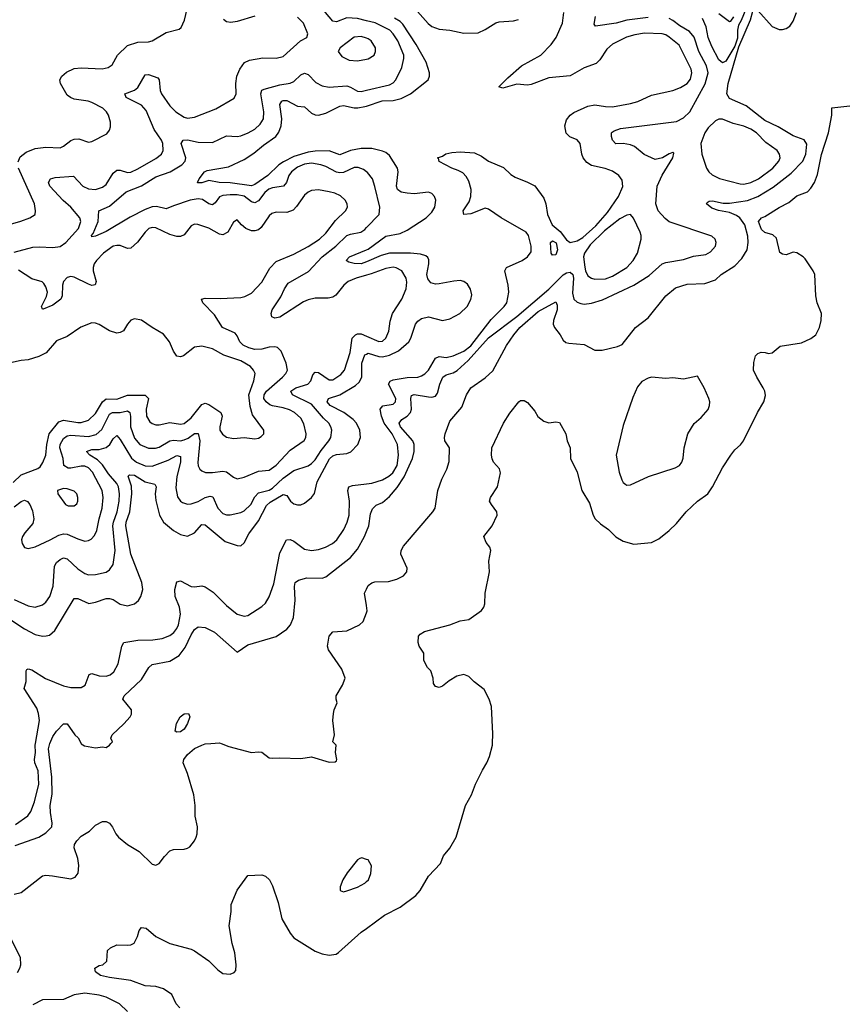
# Model space of a CAD drawing. Header units: inches. Extents: x 1834610 to 2027685, y 642842 to 774116.
# Tile 551 of 632: x 1988042 to 1992687, y 738526 to 744090. Entities that reach past the tile are written whole.
import ezdxf

# ---------------------------------------------------------------- set-up
doc = ezdxf.new("R2010")
doc.units = ezdxf.units.IN
doc.header["$MEASUREMENT"] = 0
for name, color, linetype in [('B9783', 7, 'Continuous'), ('B9784', 7, 'Continuous'), ('B9793', 7, 'Continuous'), ('B9794', 7, 'Continuous')]:
    doc.layers.add(name, color=color, linetype=linetype)

msp = doc.modelspace()

# ---------------------------------------------------------------- linework, layer by layer
at = {"layer": 'B9783', "color": 5}
for points, elevation in [([(1988010, 739148.9), (1988050, 739158), (1988170, 739252), (1988190, 739256.5), (1988226.9, 739253.1), (1988330, 739235.6), (1988355, 739245), (1988372.2, 739267.8), (1988376.8, 739310), (1988369.9, 739350), (1988349.1, 739410), (1988351.8, 739430), (1988364.4, 739450), (1988390, 739476), (1988436.1, 739503.9), (1988470, 739538.4), (1988510, 739559), (1988530, 739559.6), (1988549.2, 739549.2), (1988566.6, 739526.6), (1988584, 739490), (1988600.9, 739470), (1988650.3, 739430), (1988716.5, 739390), (1988790, 739317.6), (1988810, 739312.7), (1988830, 739322), (1988858.8, 739361.2), (1988890, 739393.4), (1988910, 739402), (1988970, 739403), (1988990, 739408), (1989003.3, 739416.7), (1989030, 739450.7), (1989038.9, 739470), (1989044, 739490), (1989045.1, 739530), (1989032.4, 739590), (1989032.2, 739650), (1989025.3, 739710), (1988989.9, 739829.9), (1988964.7, 739890), (1988969.4, 739910), (1988990, 739937.8), (1989030, 739971.3), (1989070, 739991.6), (1989090, 739997.6), (1989121.4, 740000)], 240), ([(1988016, 739424), (1988150.9, 739470), (1988190, 739495), (1988222.9, 739530), (1988225.7, 739550), (1988215.8, 739610), (1988214.3, 739650), (1988225.9, 739714.1), (1988224.2, 739810), (1988205.4, 739970), (1988210, 739993.4), (1988212.9, 740000)], 260), ([(1988018.3, 739541.8), (1988088.5, 739591.5), (1988104.5, 739615.5), (1988125.3, 739670), (1988150.7, 739770), (1988146.2, 739846.2), (1988127, 739890), (1988125.7, 739910), (1988131.4, 739948.6), (1988129.9, 739990), (1988131.7, 740000)], 280), ([(1988389.5, 740000), (1988390, 739999.1), (1988407.3, 739987.3), (1988470, 739974.9), (1988510, 739982), (1988530, 739976.9), (1988550, 739990.4), (1988557.6, 740000)], 260), ([(1989179.7, 740000), (1989223.2, 739983.2), (1989350, 739949.1), (1989390, 739953.4), (1989410, 739950.3), (1989450, 739919.3), (1989470, 739916.4), (1989510, 739919.5), (1989630, 739915.5), (1989690, 739924), (1989790, 739894), (1989823.1, 739896.9), (1989830, 739902), (1989832.7, 739910), (1989825.2, 739950), (1989828.7, 739990), (1989819, 740000)], 240), ([(1990000, 739345.3), (1989974, 739354), (1989962, 739350), (1989950, 739342), (1989890.7, 739270), (1989867.3, 739230), (1989851.3, 739190), (1989852, 739170), (1989870, 739162.8), (1989890, 739168), (1989950, 739188.2), (1989990, 739210.7), (1990000, 739219.5)], 240), ([(1988946.2, 738506.2), (1988925.1, 738530), (1988901, 738581), (1988854.3, 738614.3), (1988810, 738627.1), (1988750, 738631.3), (1988670, 738660.3), (1988550, 738677.2), (1988499, 738690), (1988469.5, 738710), (1988467, 738730), (1988490, 738744.9), (1988511.2, 738748.8), (1988534, 738770), (1988537.2, 738830), (1988554.2, 738845.8), (1988590, 738862), (1988650, 738860.5), (1988670, 738863), (1988687.5, 738872.5), (1988707.3, 738910), (1988716.2, 738943.8), (1988730, 738960.7), (1988756.1, 738956.1), (1988810.5, 738910.5), (1988890.4, 738870.4), (1989010, 738837.6), (1989030, 738828.2), (1989110, 738772.2), (1989161.1, 738721.1), (1989190, 738700.3), (1989230, 738697), (1989253.5, 738706.5), (1989262, 738718), (1989264.7, 738750), (1989256.5, 738816.5), (1989241.7, 738870), (1989225.1, 738970), (1989236, 739050), (1989236, 739090), (1989270, 739171), (1989330, 739254.8), (1989410, 739258.8), (1989430, 739250.7), (1989453.4, 739230), (1989470, 739196), (1989500.9, 739100.9), (1989521.5, 739010), (1989568.6, 738928.6), (1989590, 738902), (1989710, 738827.2), (1989750, 738812), (1989790, 738804), (1989829, 738810), (1989841.6, 738818.4), (1989970, 738933.7), (1990000, 738955.6)], 220), ([(1988030, 738705.6), (1988043.7, 738730), (1988047.9, 738750), (1988045.8, 738790), (1987994.7, 738894.7)], 240), ([(1988650, 738485.3), (1988605.3, 738530), (1988530, 738566.6), (1988490, 738578.7), (1988410, 738589.3), (1988350, 738579.9), (1988290, 738554.4), (1988170, 738552.4), (1988117.1, 738522.9)], 240)]:
    msp.add_lwpolyline(points, dxfattribs=dict(at, elevation=elevation))
at = {"layer": 'B9784', "color": 5}
for points, elevation in [([(1990000, 744083.6), (1989950, 744095.7), (1989890, 744100.7), (1989830, 744077), (1989810, 744081.8), (1989769.6, 744129.6), (1989730, 744158.9), (1989597.8, 744217.8), (1989533.7, 744233.7), (1989524.7, 744250), (1989534.7, 744270), (1989543.3, 744276.7), (1989575.4, 744284.6), (1989710, 744281.8), (1989770, 744297), (1989790, 744297), (1989838, 744278), (1989907.3, 744267.3), (1989970, 744248.1), (1989990, 744248.1), (1990000, 744252.5)], 340), ([(1988032.8, 743287.2), (1988045.2, 743314.8), (1988078.5, 743341.5), (1988130, 743361.2), (1988190, 743370.1), (1988270, 743366), (1988290, 743374.3), (1988330, 743406.3), (1988350, 743415.6), (1988376.9, 743416.9), (1988430, 743398), (1988450, 743402), (1988534.3, 743445.7), (1988550, 743466), (1988554.9, 743485.1), (1988554, 743510), (1988543, 743550), (1988531.3, 743570), (1988511.3, 743590), (1988450, 743621.6), (1988429.1, 743629.1), (1988350, 743641.5), (1988329.3, 743649.3), (1988310, 743663.9), (1988272.5, 743730), (1988268.9, 743750), (1988279.3, 743770), (1988307, 743793), (1988350, 743814.2), (1988390, 743817), (1988508.3, 743811.7), (1988540.7, 743819.3), (1988564.4, 743835.6), (1988594.9, 743890), (1988650, 743943.2), (1988710, 743962), (1988770, 743964.6), (1988789.9, 743970.1), (1988870, 744016.9), (1988943, 744037), (1988953.7, 744046.3), (1988973.4, 744086.6), (1988998, 744190)], 380), ([(1988010, 742777.1), (1988115.6, 742804.4), (1988152.7, 742807.3), (1988230, 742802.1), (1988270, 742808.4), (1988302, 742830), (1988373.7, 742910), (1988387.2, 742950), (1988381.9, 742970), (1988331, 743030), (1988287.4, 743067.4), (1988212.4, 743150), (1988205.3, 743170), (1988216.2, 743190), (1988242.4, 743197.6), (1988345.8, 743205.8), (1988399, 743150), (1988430, 743134), (1988470, 743130.1), (1988510, 743143.5), (1988530, 743158.9), (1988570, 743222.2), (1988590, 743239.7), (1988610, 743239.3), (1988650, 743225.6), (1988670, 743228.2), (1988710, 743246.7), (1988810, 743305.4), (1988842, 743330), (1988852.3, 743350), (1988851.2, 743390), (1988842.4, 743410), (1988801.3, 743470), (1988756.1, 743576.1), (1988730, 743607.1), (1988644, 743650), (1988636.2, 743670), (1988690, 743691.6), (1988710, 743707.3), (1988750, 743778), (1988770, 743780.3), (1988821.7, 743761.7), (1988830.3, 743750), (1988835.3, 743690), (1988843.5, 743670), (1988890, 743603.9), (1988923.6, 743570), (1988970, 743539.7), (1988990, 743534.2), (1989030, 743538.2), (1989150, 743586.7), (1989253.9, 743646.1), (1989263.6, 743670), (1989262.4, 743730), (1989268.9, 743770), (1989286, 743810), (1989312.3, 743847.7), (1989338.7, 743861.3), (1989415.1, 743875.1), (1989490, 743873.1), (1989530, 743881.7), (1989627, 743970), (1989663.7, 743990), (1989669.6, 744010), (1989644, 744070), (1989610, 744104.8)], 360), ([(1989370, 744110.4), (1989270, 744079.3), (1989234.7, 744074.7), (1989210, 744077.6), (1989192.8, 744090)], 360), ([(1990000, 743984.6), (1989970, 743995.7), (1989930, 743990.8), (1989852.4, 743930), (1989840.4, 743910), (1989861.4, 743881.4), (1989902, 743862), (1989950, 743858), (1990000, 743867.3)], 360), ([(1990000, 743231), (1989982.8, 743242.8), (1989954.1, 743254.1), (1989930, 743254.9), (1989870, 743226.5), (1989850, 743224.6), (1989830, 743228.4), (1989770, 743260.4), (1989742.4, 743270), (1989690, 743278.9), (1989650, 743274.1), (1989610, 743257.3), (1989576, 743230), (1989562.6, 743210), (1989548.4, 743170), (1989530.8, 743149.2), (1989470, 743140.6), (1989448.4, 743131.6), (1989426.3, 743113.7), (1989390, 743066.5), (1989370, 743054.3), (1989350, 743060.4), (1989310, 743093.1), (1989270, 743099.6), (1989230, 743099.9), (1989190, 743096.3), (1989170.6, 743089.4), (1989145.5, 743054.5), (1989130, 743043.2), (1989110, 743049.9), (1989074.6, 743074.6), (1989050, 743078), (1989004.4, 743070), (1988910, 743038.8), (1988870, 743020.2), (1988813.6, 743033.6), (1988790, 743032.4), (1988750, 743017.4), (1988665.5, 742974.5), (1988530, 742893), (1988470, 742866.1), (1988450, 742862), (1988447, 742870), (1988457.5, 742882.5), (1988484.6, 742950), (1988489.7, 743010), (1988550, 743036.6), (1988643.7, 743116.3), (1988730, 743152), (1988810, 743201), (1988891.8, 743230), (1988958.1, 743270), (1988975.7, 743290), (1988981.1, 743310), (1988954.5, 743390), (1988964.7, 743410), (1988990, 743411), (1989050, 743397.5), (1989130, 743396.3), (1989210, 743434), (1989270, 743430.2), (1989290, 743433.7), (1989331.3, 743450), (1989370, 743472), (1989400.3, 743499.7), (1989419.1, 743530), (1989420.2, 743570), (1989403.9, 743670), (1989409.2, 743690.8), (1989422.1, 743697.9), (1989510, 743722.4), (1989570, 743731.8), (1989590, 743740.5), (1989630, 743778.2), (1989650, 743787.5), (1989670, 743779.7), (1989714.6, 743734.6), (1989750, 743716.6), (1989790, 743709.5), (1989890, 743715.7), (1989910, 743709.5), (1989950, 743686.8), (1989970, 743683.5), (1990000, 743690.7)], 340), ([(1990000, 743361.2), (1989970, 743361.1), (1989910, 743351.4), (1989850, 743325.7), (1989790, 743347.9), (1989710, 743347.8), (1989670, 743341.8), (1989590, 743316.8), (1989532.4, 743287.6), (1989506, 743270), (1989443.4, 743210), (1989370, 743158), (1989350, 743150.8), (1989230, 743167.4), (1989169.2, 743169.1), (1989110, 743180.3), (1989070, 743168.9), (1989048.4, 743168.4), (1989045.2, 743170), (1989055.1, 743190), (1989086, 743230), (1989101.5, 743238.5), (1989221.9, 743258.1), (1989310, 743300.5), (1989364.4, 743335.6), (1989418.5, 743381.5), (1989488.6, 743430), (1989505.3, 743454.7), (1989517.9, 743490), (1989522.1, 743530), (1989511.4, 743610), (1989523.1, 743630), (1989530, 743633.8), (1989550, 743632.4), (1989610, 743600.6), (1989650, 743597.6), (1989690, 743562), (1989710, 743552.1), (1989730, 743550.7), (1989770, 743561.6), (1989850, 743601.3), (1989870, 743605.4), (1989930, 743592.5), (1989952, 743592), (1989990, 743598.8), (1990000, 743602.1)], 320), ([(1987910, 742912.3), (1988049, 742951), (1988099, 742970), (1988129, 742990), (1988132, 743010), (1988125.6, 743050), (1988034.9, 743250)], 380), ([(1988010, 741338), (1988050, 741367.8), (1988070, 741374.7), (1988086.7, 741366.7), (1988099.8, 741350), (1988114.3, 741314.3), (1988122.7, 741270), (1988115.9, 741244.1), (1988070.3, 741190), (1988057.8, 741170), (1988052, 741150), (1988056.4, 741130), (1988068.4, 741108.4), (1988090, 741101.6), (1988130, 741111.4), (1988214.3, 741150), (1988262.2, 741177.8), (1988290, 741185.3), (1988310, 741182.5), (1988370, 741155.9), (1988410, 741144.1), (1988430, 741146.2), (1988445.6, 741154.4), (1988464.8, 741175.2), (1988477.3, 741202.7), (1988490.4, 741270), (1988508.4, 741330), (1988513.8, 741390), (1988508.3, 741430), (1988454, 741534), (1988430, 741558.5), (1988410, 741566.9), (1988390, 741567.8), (1988330, 741555.3), (1988316.3, 741556.3), (1988290.6, 741570), (1988286.7, 741610), (1988268.1, 741670), (1988270.4, 741690), (1988290, 741723.2), (1988310, 741739.4), (1988330, 741742.3), (1988430, 741735.6), (1988474.6, 741745.4), (1988506.2, 741773.8), (1988550, 741860.9), (1988566.9, 741870), (1988610, 741869.7), (1988650, 741879.3), (1988664.3, 741870), (1988668.3, 741848.3), (1988667.8, 741790), (1988690, 741725.6), (1988721.1, 741690), (1988770, 741668.1), (1988808.3, 741668.3), (1988830, 741674), (1988890.3, 741709.7), (1988910, 741713.4), (1988950, 741710.5), (1988970, 741715.4), (1988993.8, 741726.2), (1989030, 741751.9), (1989050, 741752.6), (1989059.5, 741710), (1989047.5, 741587.5), (1989049.5, 741569.5), (1989058.9, 741550), (1989070, 741540.2), (1989092.1, 741532), (1989130, 741531.1), (1989190, 741539.2), (1989210, 741535.2), (1989250, 741504.6), (1989270, 741496.1), (1989310, 741504.1), (1989390, 741539.2), (1989450, 741544.8), (1989490, 741573), (1989570, 741658.3), (1989648.4, 741711.6), (1989658, 741730), (1989659.4, 741750), (1989646.5, 741806.5), (1989630, 741838.5), (1989593.7, 741870), (1989565.4, 741885.4), (1989530, 741896.6), (1989470, 741907.1), (1989454.4, 741914.4), (1989433.7, 741930), (1989421, 741950), (1989421.6, 741970), (1989435.2, 741990), (1989525.6, 742070), (1989544, 742090), (1989554.2, 742110), (1989547.3, 742150), (1989517.7, 742217.7), (1989497.3, 742237.3), (1989481.8, 742241.8), (1989450, 742239.1), (1989410, 742227.9), (1989370, 742226), (1989335.2, 742235.2), (1989304.4, 742250), (1989285, 742270), (1989270, 742304.2), (1989257.9, 742317.9), (1989187.6, 742350), (1989141.9, 742421.9), (1989075.6, 742490), (1989069.3, 742510), (1989090, 742516.5), (1989173.8, 742513.8), (1989290, 742519.2), (1989314.1, 742525.9), (1989350, 742545), (1989410, 742606.2), (1989454.2, 742685.8), (1989490, 742723.5), (1989590, 742765.7), (1989670, 742808.8), (1989734, 742850), (1989770, 742882.7), (1989825, 742955), (1989882.2, 743010), (1989892.6, 743030), (1989891.5, 743050), (1989880.5, 743070), (1989854.2, 743094.2), (1989820.7, 743110), (1989790, 743117.3), (1989730, 743127.6), (1989690, 743125.1), (1989670, 743115.8), (1989650, 743097.4), (1989605.8, 743034.2), (1989586.2, 743013.8), (1989550, 743000.7), (1989490, 743001.5), (1989465.9, 742994.1), (1989450, 742981.7), (1989405, 742915), (1989390, 742903.2), (1989370, 742896), (1989350, 742896.5), (1989319.7, 742910), (1989294.3, 742930), (1989270, 742959.3), (1989250, 742946), (1989216.9, 742890), (1989190, 742874.4), (1989170, 742877.3), (1989110, 742911.4), (1989047.6, 742932.4), (1989030, 742933.7), (1989010, 742925.6), (1988970, 742874.3), (1988950, 742865.7), (1988930, 742865.3), (1988890, 742875.3), (1988810, 742913.3), (1988790, 742915.8), (1988770.7, 742910), (1988750, 742889.6), (1988707.2, 742832.8), (1988670, 742799.2), (1988650, 742797.6), (1988610, 742813.2), (1988590, 742814.6), (1988570, 742809.8), (1988516.1, 742770), (1988476.5, 742730), (1988462.9, 742710), (1988456.8, 742690), (1988457.1, 742670), (1988473.7, 742610), (1988467.8, 742592.2), (1988450, 742588.6), (1988430, 742595), (1988350, 742635.6), (1988330, 742638.2), (1988310, 742632.3), (1988288.6, 742610), (1988283.4, 742590), (1988282.4, 742530), (1988274.3, 742510), (1988230, 742477.4), (1988174.6, 742454.6), (1988170, 742454), (1988164.7, 742470), (1988194, 742526), (1988198.6, 742550), (1988190, 742580.5), (1988178.5, 742598.5), (1988168.3, 742608.3), (1988110, 742625), (1988034.8, 742674.8)], 360), ([(1990000, 742646.7), (1989941.7, 742630), (1989896.5, 742610), (1989872.1, 742590), (1989826.3, 742533.7), (1989810, 742521.5), (1989784.5, 742515.5), (1989710, 742515.9), (1989670, 742506.4), (1989645.1, 742494.9), (1989510, 742408.3), (1989483.6, 742403.6), (1989465.6, 742410), (1989462, 742430), (1989468.2, 742450), (1989516.6, 742523.4), (1989536.5, 742570), (1989558.6, 742601.4), (1989672.5, 742667.5), (1989749.9, 742750), (1989827.4, 742810), (1989889.6, 742870.4), (1989910, 742878.8), (1989967.6, 742890), (1989990, 742905.2), (1990000, 742915.5)], 340), ([(1990000, 742722.4), (1989970, 742709.6), (1989930, 742711.6), (1989900.2, 742720.2), (1989884.7, 742730), (1989905.1, 742750), (1990000, 742789.3)], 320), ([(1988005.1, 741474.9), (1988050, 741518.1), (1988145.4, 741554.6), (1988156.8, 741563.2), (1988172.8, 741587.2), (1988190, 741628.4), (1988195.2, 741690), (1988208, 741750), (1988262.8, 741817.3), (1988290, 741827), (1988370, 741813.1), (1988390, 741813.5), (1988430, 741826.9), (1988470, 741864.3), (1988509.3, 741930.7), (1988530, 741946.7), (1988590, 741945.8), (1988650, 741968.8), (1988750, 741968.7), (1988769.4, 741950), (1988755.7, 741890), (1988758.7, 741850), (1988777.7, 741817.7), (1988790, 741807.5), (1988810, 741800.6), (1988830, 741800.5), (1988890, 741814.7), (1988950, 741804.5), (1988970, 741807.5), (1989010, 741839.5), (1989070, 741915.5), (1989090, 741922.8), (1989110, 741915.7), (1989178.2, 741870), (1989186.2, 741850), (1989171.3, 741790), (1989172.9, 741770), (1989187, 741747), (1989210, 741731.7), (1989250, 741722.7), (1989310, 741728.8), (1989370, 741721.3), (1989390, 741724.4), (1989406.2, 741733.8), (1989420.9, 741750), (1989420.7, 741770), (1989357, 741857), (1989343.4, 741903.4), (1989336.3, 741970), (1989363.6, 742050), (1989370.8, 742090), (1989363.1, 742110), (1989345.1, 742130), (1989290, 742161.6), (1989194.2, 742194.2), (1989130, 742230.6), (1989070, 742245.3), (1989030, 742238.9), (1988966.8, 742190), (1988950, 742184), (1988930, 742188), (1988910, 742217), (1988888.7, 742268.7), (1988853.7, 742313.7), (1988789.8, 742349.8), (1988730, 742391.5), (1988690, 742399.7), (1988670, 742391.5), (1988650.3, 742369.7), (1988628.3, 742331.7), (1988610, 742321.8), (1988590, 742318.3), (1988550, 742331.4), (1988490, 742368), (1988470, 742376), (1988450, 742376.9), (1988387.3, 742352.7), (1988310, 742299.4), (1988250, 742274.4), (1988192, 742208), (1988150, 742186.6), (1988090, 742167.5), (1988050, 742164.4), (1987990, 742151)], 380), ([(1988010, 740814.4), (1988090, 740777.7), (1988130, 740771), (1988170, 740782.9), (1988190, 740798.2), (1988212, 740830), (1988231, 740889), (1988238.6, 741001.4), (1988250, 741023.2), (1988270, 741040.6), (1988290, 741048.4), (1988310, 741044.1), (1988370, 740986.2), (1988410, 740961.1), (1988430, 740954), (1988470, 740955), (1988531.2, 740968.8), (1988550, 740981.1), (1988569.1, 741010.9), (1988581, 741090), (1988568.1, 741230), (1988571, 741250), (1988592.6, 741310), (1988603.5, 741370), (1988606, 741410), (1988599.7, 741450), (1988590.3, 741470), (1988543.4, 741523.4), (1988510, 741574.9), (1988482, 741602), (1988437.8, 741630), (1988419.7, 741650), (1988450, 741660.4), (1988490, 741661.8), (1988530, 741672.2), (1988550.9, 741689.1), (1988570, 741722.4), (1988590, 741740.8), (1988610, 741718.4), (1988672.9, 741612.9), (1988701.6, 741590), (1988750, 741568.4), (1988790, 741567), (1988879.5, 741600.5), (1988930, 741627), (1988950, 741621.6), (1988950.1, 741589.9), (1988929, 741509), (1988924.6, 741444.6), (1988933.5, 741393.5), (1988949.5, 741369.5), (1988961.6, 741361.6), (1988990, 741352.2), (1989010, 741353.7), (1989050, 741367.5), (1989090, 741390.7), (1989118, 741398), (1989133.1, 741393.1), (1989160.5, 741330), (1989190, 741300.2), (1989210, 741292.7), (1989230, 741292.6), (1989290, 741305.3), (1989310, 741314.5), (1989346.9, 741350), (1989370, 741392.9), (1989390, 741415.6), (1989450, 741432), (1989470, 741442.9), (1989530, 741498.4), (1989590, 741542), (1989670, 741568.7), (1989690, 741581.6), (1989710, 741602), (1989744.6, 741655.4), (1989788.5, 741710), (1989798.3, 741730), (1989804.2, 741770), (1989799.8, 741790), (1989788.1, 741810), (1989758, 741838), (1989690, 741917.9), (1989581.5, 741970), (1989572.9, 741990), (1989601.7, 742010), (1989669.6, 742030.4), (1989685.3, 742050), (1989697.2, 742082.8), (1989710, 742098.9), (1989730, 742095.7), (1989790, 742054.2), (1989810, 742055.3), (1989855.8, 742084.2), (1989876.5, 742110), (1989907.3, 742210), (1989920.2, 742290), (1989937.4, 742310), (1989950, 742315.7), (1989970, 742314.8), (1990000, 742301.6)], 340), ([(1987970, 740713.8), (1988070, 740648.1), (1988130, 740616.3), (1988170, 740607.5), (1988191.6, 740608.4), (1988210, 740612.7), (1988241.1, 740638.9), (1988350, 740818.9), (1988370, 740818.6), (1988431.8, 740791.8), (1988470, 740797.9), (1988530, 740819.3), (1988550, 740820.1), (1988570, 740813), (1988610, 740787.9), (1988650, 740777.7), (1988691.1, 740788.9), (1988712.3, 740807.7), (1988726, 740830), (1988736.8, 740870), (1988732, 740910), (1988669.9, 741069.9), (1988641.8, 741230), (1988643.9, 741250), (1988664.1, 741310), (1988675, 741410), (1988673.7, 741453.7), (1988654.7, 741510), (1988661.4, 741518.6), (1988690, 741515.7), (1988750, 741478.7), (1988805.2, 741465.2), (1988812.4, 741450), (1988806.7, 741410), (1988810, 741374), (1988830.8, 741290), (1988854.5, 741250), (1988910, 741204), (1988950, 741181.3), (1988990, 741171), (1989030, 741190.2), (1989070, 741236.8), (1989090, 741236.1), (1989201.5, 741141.5), (1989270, 741118), (1989290, 741116.5), (1989310, 741133.7), (1989335.8, 741184.2), (1989390, 741257.7), (1989435.4, 741344.6), (1989456.1, 741363.9), (1989530, 741407.2), (1989550, 741402), (1989571.7, 741370), (1989590, 741355.1), (1989610, 741349), (1989630, 741349.5), (1989650, 741357.3), (1989690, 741389.3), (1989707.4, 741412.6), (1989721.3, 741478.7), (1989791.2, 741608.8), (1989810, 741625.4), (1989830, 741632.6), (1989890, 741638.1), (1989912.5, 741647.5), (1989950.6, 741690), (1989966.3, 741730), (1989962.4, 741770), (1989943.4, 741810), (1989925.2, 741830), (1989871.9, 741870), (1989794.6, 741910), (1989777.7, 741930), (1989785.1, 741950), (1989850, 741969.6), (1989937.3, 742022.7), (1989959, 742041), (1989973.5, 742070), (1989974.5, 742150), (1989990, 742196.3), (1990000, 742200.8)], 320), ([(1988131.7, 740000), (1988154.5, 740130), (1988149.2, 740170), (1988139, 740199), (1988067.5, 740310), (1988078.2, 740350), (1988078.2, 740410), (1988081.9, 740418.1), (1988090, 740422.9), (1988110, 740416), (1988187.6, 740367.6), (1988290, 740326.4), (1988330, 740317.3), (1988390, 740316.5), (1988412.2, 740330), (1988434.5, 740390), (1988450, 740394.8), (1988490, 740382.3), (1988530, 740380.3), (1988552.4, 740387.6), (1988574.4, 740405.6), (1988598.8, 740450), (1988618.4, 740550), (1988630, 740570.2), (1988710, 740584.2), (1988793.3, 740586.7), (1988846.2, 740593.8), (1988890, 740610.8), (1988911.9, 740628.1), (1988929.9, 740650.1), (1988939.2, 740670), (1988950.3, 740730), (1988945.1, 740770), (1988920.1, 740830), (1988918.2, 740870), (1988930, 740913.8), (1988950, 740918.4), (1989010, 740887.6), (1989030, 740885.1), (1989070, 740891), (1989090, 740884.4), (1989134.3, 740854.3), (1989210, 740780.5), (1989270, 740731.8), (1989310, 740719.4), (1989330, 740723.2), (1989410, 740773.7), (1989430, 740793.4), (1989451.2, 740828.8), (1989477.3, 740902.7), (1989510, 741077), (1989549.3, 741150.7), (1989570, 741152.4), (1989590, 741142.6), (1989650, 741098), (1989690, 741091.2), (1989730, 741097), (1989768.2, 741110), (1989809, 741131), (1989832.2, 741150), (1989871.5, 741208.5), (1989890.9, 741250), (1989903.1, 741290), (1989904.7, 741370), (1989895.3, 741430), (1989900.8, 741450), (1989921.8, 741458.2), (1990000, 741467.4)], 280), ([(1988557.6, 740000), (1988565.4, 740010), (1988557.6, 740030), (1988563.6, 740050), (1988629.6, 740110.4), (1988666, 740150), (1988673.4, 740166.6), (1988673, 740190), (1988625.1, 740250), (1988632.6, 740270), (1988730, 740361.1), (1988771.4, 740428.6), (1988790, 740446.3), (1988890, 740466.2), (1988943.4, 740496.6), (1988977.3, 740542.7), (1989010, 740614.3), (1989030, 740643.7), (1989050, 740658.4), (1989090, 740656.4), (1989142, 740630), (1989270, 740516), (1989330, 740557.6), (1989490, 740605.3), (1989550, 740645.7), (1989571.2, 740670), (1989588.8, 740711.2), (1989597.5, 740810), (1989592.9, 740887.1), (1989598, 740910), (1989616.1, 740923.9), (1989663.7, 740936.3), (1989750, 740935.2), (1989770, 740942.3), (1989910, 741051.6), (1989950, 741097.4), (1989989.2, 741170), (1990000, 741197.7)], 260), ([(1990000, 740780.4), (1989989.7, 740849.7), (1990000, 740871.8)], 240), ([(1989819, 740000), (1989809.3, 740010), (1989819.5, 740050), (1989809.4, 740130), (1989813.2, 740170), (1989817.2, 740190), (1989835.1, 740230), (1989829.3, 740250), (1989829.6, 740270), (1989865.3, 740330), (1989880.4, 740370), (1989860.5, 740420.5), (1989785.1, 740530), (1989779.6, 740550), (1989790, 740606), (1989810, 740630.3), (1989890, 740636.3), (1989961.2, 740670), (1989980.9, 740690), (1990000, 740738.6)], 240), ([(1988212.9, 740000), (1988230, 740039), (1988250, 740069), (1988290, 740110.7), (1988310.7, 740110.7), (1988353.4, 740050), (1988372.3, 740032.3), (1988389.5, 740000)], 260), ([(1989121.4, 740000), (1989170, 740003.8), (1989179.7, 740000)], 240)]:
    msp.add_lwpolyline(points, dxfattribs=dict(at, elevation=elevation))
for points, elevation in [([(1988290, 741440.5), (1988256, 741430), (1988258, 741410), (1988300.7, 741350), (1988316.6, 741343.4), (1988350, 741343), (1988365.1, 741354.9), (1988371.3, 741370), (1988371.3, 741390), (1988364.5, 741410), (1988350, 741426.6), (1988310, 741439.7)], 380), ([(1988930, 740064.5), (1988920.5, 740070), (1988927.2, 740112.8), (1988948.7, 740150), (1988970, 740167.3), (1988996, 740170), (1989003, 740150), (1988990, 740113.2), (1988970, 740080.4), (1988950, 740065.4)], 240)]:
    msp.add_lwpolyline(points, close=True, dxfattribs=dict(at, elevation=elevation))
at = {"layer": 'B9793', "color": 5}
for points, elevation in [([(1990000, 738955.6), (1990102, 739030), (1990190, 739075.9), (1990278.1, 739141.9), (1990303.5, 739170), (1990350, 739250.6), (1990418, 739322), (1990435.1, 739364.9), (1990471.3, 739408.7), (1990506.6, 739470), (1990559.5, 739650), (1990592.3, 739710), (1990616.2, 739770), (1990654.3, 739850), (1990679.7, 739890), (1990693.9, 739926.1), (1990710.8, 739990), (1990711.3, 740000)], 220), ([(1990000, 739219.5), (1990012, 739230), (1990025.6, 739265.6), (1990029.1, 739309.1), (1990010, 739342), (1990000, 739345.3)], 240)]:
    msp.add_lwpolyline(points, dxfattribs=dict(at, elevation=elevation))
at = {"layer": 'B9794', "color": 5}
for points, elevation in [([(1990000, 740871.8), (1990010, 740893.4), (1990030, 740907.4), (1990047.2, 740912.8), (1990123.8, 740916.2), (1990170.8, 740929.2), (1990210, 740948.4), (1990227.3, 740970), (1990229.6, 740990), (1990193.3, 741070), (1990195.1, 741090), (1990210, 741115.5), (1990375.6, 741310), (1990387.8, 741330), (1990402.7, 741430), (1990426.1, 741493.9), (1990454.7, 741550), (1990466.4, 741593.6), (1990469.8, 741669.8), (1990443.1, 741710), (1990440.2, 741730), (1990443.7, 741750), (1990470, 741822), (1990538.7, 741901.3), (1990564.9, 741970), (1990589.3, 742010), (1990670, 742067.1), (1990713.5, 742106.5), (1990790, 742249.4), (1990831.4, 742310), (1990866.5, 742350), (1990970, 742440.5), (1991070, 742496.5), (1991076.5, 742476.5), (1991076.1, 742450), (1991055.8, 742390), (1991054.4, 742370), (1991062.6, 742350), (1991094.4, 742310), (1991110, 742278.8), (1991126.6, 742266.6), (1991142, 742262), (1991230, 742255.5), (1991290, 742222), (1991330, 742222), (1991417.5, 742242.5), (1991444.5, 742255.5), (1991519.3, 742350), (1991590, 742406), (1991690, 742530.3), (1991745, 742575.1), (1991810, 742596.2), (1991910, 742599.6), (1991970, 742619.5), (1992002.4, 742650), (1992080.2, 742699.8), (1992119, 742741), (1992148.7, 742790), (1992155.4, 742830), (1992153.1, 742866.9), (1992136.4, 742930), (1992107.3, 742970), (1992090, 742983.1), (1992050, 743000.2), (1991988.5, 743011.5), (1991950, 743024.5), (1991919.5, 743050), (1991923.5, 743056.5), (1991935.6, 743064.4), (1991953.1, 743066.9), (1992013.4, 743053.4), (1992050, 743054), (1992151, 743069), (1992210, 743090.5), (1992297.2, 743142.8), (1992398.1, 743221.9), (1992463.2, 743290), (1992481, 743330), (1992487.2, 743387.2), (1992471.1, 743411.1), (1992410, 743434.3), (1992325.2, 743485.2), (1992250, 743519.9), (1992143.6, 743603.6), (1992050, 743644.2), (1992035.5, 743670), (1992042.4, 743730), (1992103.1, 743936.9), (1992169.2, 744089.2), (1992181.6, 744138.4)], 240), ([(1990000, 741467.4), (1990030, 741470.9), (1990089.9, 741490.1), (1990126, 741510), (1990149, 741530), (1990172.5, 741570), (1990181.7, 741630), (1990174.8, 741690), (1990144.3, 741750), (1990100.4, 741810), (1990084.5, 741850), (1990077.1, 741890), (1990092.3, 741907.7), (1990150, 741917.7), (1990164.2, 741930), (1990165, 741950), (1990125, 742030), (1990133, 742047), (1990150, 742055.3), (1990230, 742067.2), (1990289.5, 742070.5), (1990310, 742077.4), (1990330, 742089.5), (1990349.9, 742110.1), (1990390, 742177.3), (1990410, 742187.3), (1990450, 742181.6), (1990490, 742190.1), (1990550, 742217), (1990590, 742247.7), (1990704.6, 742395.4), (1990778.3, 742470), (1990792.1, 742490), (1990803.9, 742550), (1990800.4, 742590), (1990780.6, 742670), (1990790, 742688.9), (1990879.7, 742730), (1990909.2, 742750.8), (1990930, 742778.8), (1990930.6, 742810), (1990914.4, 742870), (1990901.8, 742890), (1990759.8, 742970), (1990690, 743019.1), (1990670, 743024.2), (1990590, 742992.8), (1990549.8, 742989.8), (1990546.2, 743010), (1990579.1, 743060.9), (1990588.8, 743091.2), (1990590.6, 743130), (1990577.6, 743177.6), (1990563.4, 743203.4), (1990544.2, 743224.2), (1990518.3, 743238.3), (1990482, 743250), (1990410, 743288.6), (1990406.8, 743306.8), (1990402, 743310), (1990430, 743319.3), (1990448.5, 743331.5), (1990481.4, 743338.6), (1990530, 743342.8), (1990610, 743337.4), (1990650, 743318.8), (1990690, 743291.3), (1990774.7, 743254.7), (1990815.1, 743215.1), (1990839.2, 743199.2), (1990910, 743172.1), (1990950, 743150.2), (1991001.7, 743081.7), (1991012.6, 743050), (1991022.5, 742990), (1991049.1, 742930), (1991093.6, 742893.6), (1991130, 742846.8), (1991150, 742831.5), (1991190, 742840.5), (1991220.8, 742859.2), (1991295.1, 742924.9), (1991360.4, 742999.6), (1991423.1, 743090), (1991446.9, 743146.9), (1991443.8, 743183.8), (1991425.3, 743210), (1991390, 743233.5), (1991348.7, 743248.7), (1991270, 743265.8), (1991243.5, 743283.5), (1991223.2, 743310), (1991215.2, 743330), (1991206.8, 743390), (1991190.4, 743410.4), (1991148.6, 743428.6), (1991128.2, 743448.2), (1991120.5, 743490), (1991130, 743523.1), (1991149.9, 743550.1), (1991170, 743565.3), (1991250, 743601.8), (1991290, 743609.6), (1991350, 743598.9), (1991390, 743598.2), (1991490, 743616.9), (1991532.1, 743627.9), (1991610, 743664.3), (1991730.3, 743689.7), (1991772.9, 743707.1), (1991810, 743728.8), (1991830, 743754.6), (1991837.7, 743790), (1991832.6, 743810), (1991765.8, 743945.8), (1991710, 743991.9), (1991690, 744004.3), (1991670, 744009.3), (1991570, 744014.6), (1991515.6, 744004.4), (1991468.8, 743991.2), (1991390, 743952.2), (1991356.4, 743923.6), (1991317.6, 743862.4), (1991297.8, 743842.2), (1991230, 743818), (1991150, 743772.6), (1991030, 743760.4), (1990930, 743723.2), (1990910, 743720.7), (1990850, 743725), (1990770, 743702.2), (1990748, 743710), (1990798.3, 743761.7), (1990876.2, 743830), (1990984.7, 743890), (1991042.5, 743950), (1991071.2, 743990), (1991106, 744070), (1991115.2, 744130)], 280), ([(1990272.3, 744152.3), (1990348, 744068), (1990370, 744050.6), (1990410, 744035.7), (1990470, 744030.7), (1990550, 744013.5), (1990630, 744016.5), (1990670, 744034.2), (1990730, 744072.6), (1990750, 744078.2), (1990830, 744083), (1990858.7, 744090)], 320), ([(1991590, 744103.1), (1991470, 744086.3), (1991410, 744069.9), (1991292.9, 744052.9), (1991284.8, 744064.8), (1991292.9, 744107.1)], 260), ([(1992142, 744150), (1992115.6, 744084.4), (1992100.4, 744059.6), (1992094.9, 744030), (1992094.4, 743985.6), (1992079.5, 743940.5), (1992030, 743855.6), (1992010, 743845.7), (1991990, 743863.1), (1991950, 743937.7), (1991929.9, 743990), (1991919, 744050), (1991897.5, 744097.5)], 240), ([(1991990, 744124), (1992050, 744078.8), (1992058, 744082), (1992074.2, 744105.8)], 240), ([(1992210, 744142), (1992291.5, 744051.5), (1992330, 744034.6), (1992350, 744034.1), (1992370, 744040.4), (1992390, 744053.9), (1992410, 744081.2), (1992428.4, 744130)], 240), ([(1990000, 743602.1), (1990088.6, 743631.4), (1990150, 743634.1), (1990195.9, 743644.1), (1990248.6, 743670), (1990348.3, 743750), (1990356.2, 743770), (1990356.1, 743790), (1990336.6, 743850), (1990280.5, 743950), (1990205, 744064.9), (1990190, 744079.9), (1990158.1, 744098.1)], 320), ([(1990000, 741197.7), (1990012.5, 741230), (1990023.1, 741296.9), (1990034.8, 741325.2), (1990054.1, 741345.9), (1990090, 741362.3), (1990130, 741395), (1990173.6, 741446.4), (1990212.9, 741507.1), (1990259.2, 741610), (1990269.2, 741650), (1990270.3, 741690), (1990261.2, 741710), (1990191.7, 741790), (1990184.7, 741810), (1990199.8, 741830), (1990230.5, 741849.5), (1990248.9, 741871.1), (1990254.8, 741890), (1990251.3, 741948.7), (1990254.5, 741965.5), (1990270, 741972.3), (1990350, 741958.7), (1990370, 741957.6), (1990390, 741962.8), (1990401.1, 741979), (1990413.5, 742030), (1990430.8, 742070), (1990450, 742082.4), (1990490, 742094.1), (1990512.7, 742107.3), (1990575.2, 742164.8), (1990690, 742291.4), (1990850, 742412.5), (1991030, 742567.5), (1991110, 742647.9), (1991130, 742659.5), (1991150, 742663.6), (1991165.2, 742650), (1991168.7, 742628.7), (1991164, 742544), (1991171, 742510), (1991190, 742493.9), (1991210, 742485.6), (1991230, 742483), (1991270, 742487.7), (1991332.4, 742507.6), (1991510, 742590.7), (1991596.5, 742643.5), (1991670, 742710.2), (1991690, 742717.6), (1991790, 742734.6), (1991845.7, 742754.3), (1991916.3, 742763.7), (1991942.3, 742777.7), (1991971.1, 742810), (1991975.4, 742830), (1991968.8, 742848.8), (1991950, 742866), (1991710, 742947.6), (1991685.8, 742965.8), (1991646.5, 743010), (1991633.8, 743050), (1991640.6, 743150), (1991668.8, 743211.2), (1991729.7, 743310), (1991734.9, 743334.9), (1991730, 743339.6), (1991710, 743332.5), (1991671.3, 743308.7), (1991630, 743299.2), (1991568.6, 743328.6), (1991513.4, 743373.4), (1991490, 743383.5), (1991450, 743390.9), (1991407.6, 743387.6), (1991390, 743409.2), (1991382.9, 743430), (1991382.7, 743450), (1991386.5, 743453.5), (1991398, 743462), (1991434.4, 743474.4), (1991750, 743515.3), (1991790, 743534.9), (1991826.8, 743570), (1991912.2, 743727.8), (1991929, 743790), (1991919.7, 743830), (1991877.3, 743910), (1991850, 743990.8), (1991823.2, 744023.2), (1991770, 744054.4), (1991730, 744085.3), (1991710, 744095.7)], 260), ([(1990000, 743690.7), (1990130, 743722.2), (1990150, 743733.5), (1990165.2, 743750), (1990200.1, 743820.1), (1990211.3, 743870), (1990210.6, 743890), (1990176.9, 743970), (1990151.6, 744010), (1990131.2, 744030), (1990050, 744071.5), (1990000, 744083.6)], 340), ([(1990000, 743867.3), (1990010, 743869.2), (1990043, 743890), (1990051.9, 743910), (1990051.7, 743930), (1990026.3, 743970), (1990010, 743980.9), (1990000, 743984.6)], 360), ([(1990711.3, 740000), (1990713.9, 740053.9), (1990706, 740210), (1990693.6, 740250), (1990664.4, 740304.4), (1990607.6, 740347.6), (1990578.2, 740378.2), (1990550, 740389.7), (1990510, 740381.1), (1990466.1, 740353.9), (1990430, 740323.7), (1990410, 740316), (1990390, 740322), (1990378.6, 740338.6), (1990376.2, 740370), (1990362.9, 740410), (1990344.5, 740430), (1990324.5, 740470), (1990324.5, 740510), (1990298, 740550), (1990292, 740570), (1990294.2, 740605.8), (1990302.6, 740617.4), (1990327.2, 740632.7), (1990470, 740670.4), (1990530, 740692.4), (1990578.4, 740701.6), (1990650, 740751), (1990662.7, 740770), (1990669.3, 740790), (1990669.4, 740850), (1990695.1, 740970), (1990691.8, 741030), (1990702, 741090), (1990697, 741110), (1990676.6, 741136.6), (1990662, 741170), (1990709.7, 741230), (1990738.7, 741290), (1990735.6, 741310), (1990705.1, 741350), (1990695.6, 741370), (1990699.6, 741390), (1990739.7, 741450), (1990756.9, 741530), (1990751.9, 741551.9), (1990717.7, 741590), (1990710, 741609.3), (1990706.2, 741630), (1990707.9, 741670), (1990774, 741810), (1990810, 741866.8), (1990861.2, 741930), (1990870, 741937.3), (1990890, 741937.3), (1990910, 741926), (1990950, 741877.3), (1990967.8, 741847.8), (1991001.8, 741821.8), (1991030, 741812.7), (1991070, 741817.4), (1991090, 741813.4), (1991125.3, 741750), (1991133.2, 741710), (1991151.1, 741670), (1991152.3, 741610), (1991190, 741533), (1991216.9, 741430), (1991258.5, 741358.5), (1991280.8, 741290), (1991291.7, 741270), (1991320.6, 741240.6), (1991366.4, 741210), (1991407.3, 741167.3), (1991450, 741142.4), (1991510, 741127.3), (1991610, 741136.3), (1991650, 741157.1), (1991710, 741204.4), (1991750, 741243.7), (1991805.7, 741310), (1991870, 741368.8), (1991927.6, 741410), (1991954.7, 741450), (1992010, 741557.3), (1992057.6, 741630), (1992080, 741660), (1992112.7, 741687.3), (1992129.7, 741710), (1992207, 741870), (1992242.9, 741930), (1992253.3, 741966.7), (1992249.6, 741990), (1992240.5, 742010), (1992204, 742070), (1992186, 742110), (1992186.8, 742153.2), (1992196, 742190), (1992210, 742204), (1992228.3, 742211.7), (1992250.3, 742210.3), (1992270, 742203), (1992290, 742207.7), (1992335.3, 742244.7), (1992455.6, 742264.4), (1992510, 742288.8), (1992536.8, 742310), (1992557.4, 742350), (1992567.3, 742390), (1992569.8, 742429.8), (1992545.3, 742490), (1992536.8, 742530), (1992532, 742650), (1992522.9, 742670), (1992477.7, 742737.7), (1992466, 742750), (1992430, 742772.3), (1992410, 742777), (1992370, 742762), (1992350, 742764.7), (1992334, 742774), (1992315.7, 742855.7), (1992293.6, 742873.6), (1992250, 742887.1), (1992230, 742904.7), (1992213.8, 742950), (1992229.6, 742970), (1992250, 742976.9), (1992330, 743028.5), (1992384.1, 743056), (1992430, 743093.8), (1992490, 743116.5), (1992510, 743137.6), (1992529.2, 743170.8), (1992545.8, 743214.2), (1992570, 743328.2), (1992608.7, 743450), (1992628.3, 743550), (1992627.8, 743592.2), (1992730, 743603.6)], 220), ([(1990000, 742789.3), (1990010, 742793.4), (1990110, 742865.8), (1990190, 742882.3), (1990230, 742899.9), (1990337.1, 742970), (1990370, 743001.6), (1990386.4, 743030), (1990390.8, 743070.8), (1990384, 743090), (1990368.5, 743108.5), (1990350, 743115), (1990270, 743106.6), (1990230, 743108.7), (1990195.1, 743115.1), (1990174.6, 743130), (1990168.7, 743150), (1990179.4, 743230), (1990174.8, 743250), (1990130, 743322.4), (1990110, 743338.5), (1990090, 743347.3), (1990030, 743361.3), (1990000, 743361.2)], 320), ([(1990000, 742915.5), (1990071.2, 742988.8), (1990075.8, 743030), (1990047.8, 743147.8), (1990033.2, 743190), (1990006.6, 743226.6), (1990000, 743231)], 340), ([(1990000, 742200.8), (1990010, 742205.2), (1990070, 742185.9), (1990090, 742184.8), (1990130, 742194.2), (1990181.4, 742218.6), (1990238.8, 742270), (1990251, 742290), (1990277.7, 742370), (1990290, 742386.4), (1990310, 742400.9), (1990350, 742410.2), (1990430.2, 742390.2), (1990470, 742398.7), (1990527.4, 742430), (1990568.8, 742470), (1990590, 742508.5), (1990594.4, 742534.4), (1990588.1, 742568.1), (1990570, 742595.4), (1990550, 742610.8), (1990530, 742615.3), (1990492.9, 742612.9), (1990410, 742596.7), (1990390, 742595.5), (1990363.3, 742603.3), (1990345.7, 742625.7), (1990341, 742650), (1990352.6, 742710), (1990352.8, 742732.8), (1990346.7, 742746.6), (1990335.9, 742755.9), (1990305.1, 742765.1), (1990249, 742771), (1990129.4, 742770.6), (1990082.4, 742757.6), (1990000, 742722.4)], 320), ([(1990000, 742301.6), (1990070, 742270.8), (1990090, 742274.2), (1990109.8, 742290), (1990126.2, 742330), (1990133, 742387), (1990146.6, 742430), (1990198.9, 742510), (1990223.4, 742570), (1990227.2, 742607.2), (1990224.1, 742630), (1990200.4, 742670), (1990168.6, 742688.6), (1990150, 742691.1), (1990110, 742684.8), (1990025.9, 742654.1), (1990000, 742646.7)], 340), ([(1990000, 740738.6), (1990004.5, 740750), (1990000, 740780.4)], 240)]:
    msp.add_lwpolyline(points, dxfattribs=dict(at, elevation=elevation))
for points, elevation in [([(1991990, 743528.1), (1991970, 743517.8), (1991930, 743479.1), (1991909.7, 743450.3), (1991888.1, 743390), (1991894, 743330), (1991920.3, 743250), (1991933.7, 743230), (1991952.7, 743212.7), (1991993.4, 743193.4), (1992110, 743162.6), (1992130, 743161.4), (1992170, 743169), (1992212.7, 743190), (1992294.1, 743250), (1992328.1, 743290), (1992335.5, 743310), (1992332.9, 743330), (1992318.8, 743350), (1992255.9, 743395.9), (1992202.2, 743450), (1992170, 743471.5), (1992130, 743488.6), (1992070, 743504), (1992010, 743527.1)], 260), ([(1991490, 742988.5), (1991470, 742986.1), (1991430, 742964.9), (1991344, 742896), (1991263, 742817), (1991230.5, 742770), (1991225.7, 742750), (1991232.2, 742692.2), (1991236.8, 742670), (1991250, 742643.2), (1991270, 742628.5), (1991290, 742623.5), (1991350, 742626.5), (1991390, 742640.7), (1991470.3, 742689.7), (1991505.3, 742730), (1991529.9, 742770.1), (1991550.5, 742849.5), (1991550.6, 742870), (1991546.3, 742890), (1991507.7, 742967.7)], 280), ([(1991050, 742759.4), (1991043.4, 742770), (1991038.4, 742830), (1991050, 742841.1), (1991071.3, 742828.7), (1991079, 742790), (1991070, 742760.9)], 260), ([(1991870, 742076), (1991790, 742059.6), (1991730, 742066.6), (1991690, 742062.7), (1991610, 742069.2), (1991590, 742065.2), (1991554, 742046), (1991530, 742015.3), (1991504.4, 741955.6), (1991450, 741797.2), (1991410.3, 741630), (1991426.9, 741533.1), (1991442.3, 741490), (1991450, 741475.5), (1991463.7, 741463.7), (1991470, 741460.3), (1991490, 741462.3), (1991591.9, 741508.1), (1991743.1, 741556.9), (1991768.3, 741571.7), (1991781.6, 741590), (1991788.5, 741611.5), (1991794.5, 741670), (1991815.4, 741750), (1991850.9, 741809.1), (1991890, 741843), (1991930, 741887.7), (1991937, 741910), (1991938.4, 741930), (1991932.3, 741950), (1991907, 742010)], 240)]:
    msp.add_lwpolyline(points, close=True, dxfattribs=dict(at, elevation=elevation))

doc.saveas('drawing.dxf')
